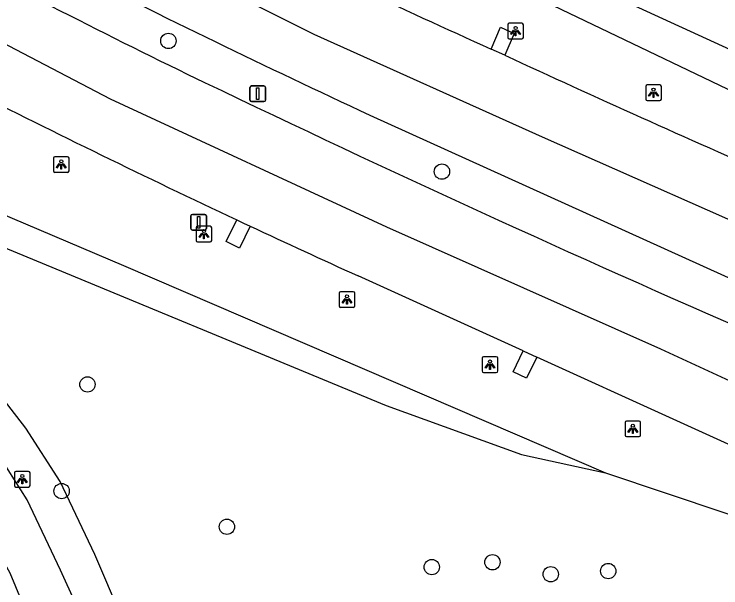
# Model space of a CAD drawing. Extents: x 158087 to 159494, y 382905 to 383981.
# Drawn here: x 159184.56 to 159229.61, y 383580.55 to 383617.13 of the extents above; entities that cross this region are included whole.
import ezdxf

# ---------------------------------------------------------------- set-up
doc = ezdxf.new("R2010")
doc.units = 0
for name, color, linetype in [('IMGEO_Berm_groen', 7, 'Continuous'), ('IMGEO_Berm_open', 7, 'Continuous'), ('IMGEO_Boom', 7, 'Continuous'), ('IMGEO_Fietspad_open', 7, 'Continuous'), ('IMGEO_Groenvoorziening', 7, 'Continuous'), ('IMGEO_Lichtpunt', 7, 'Continuous'), ('IMGEO_Rijbaan_regionaal_gesloten', 7, 'Continuous'), ('IMGEO_Verkeersbordpaal', 7, 'Continuous')]:
    doc.layers.add(name, color=color, linetype=linetype)

msp = doc.modelspace()

# ---------------------------------------------------------------- linework, layer by layer
at = {"layer": 'IMGEO_Berm_groen'}
for points in [[(158903.511, 383807.338), (158912.45, 383796.934), (158931.369, 383782.148), (158969.974, 383752.859), (159025.594, 383711.342), (159057.228, 383687.268), (159086.577, 383664.934), (159106.078, 383650.693), (159116.489, 383643.09), (159134.156, 383631.849), (159150.351, 383621.947), (159177.164, 383607.204), (159191.538, 383601.097), (159222.257, 383587.89)], [(159253.78, 383600.966), (159198.75, 383627.345), (159181.001, 383636.404), (159164.377, 383645.559), (159147.178, 383655.599), (159129.505, 383666.708), (159113.692, 383677.256), (159082.721, 383700.616)], [(159222.257, 383587.89), (159245.269, 383580.167)]]:
    msp.add_lwpolyline(points, dxfattribs=at)
at = {"layer": 'IMGEO_Berm_open'}
for points in [[(159214.969, 383614.901), (159215.56, 383616.288), (159216.437, 383615.896), (159215.844, 383614.503)], [(159199.611, 383603.609), (159198.93, 383602.208), (159198.076, 383602.624), (159198.751, 383604.012)], [(159217.873, 383595.259), (159217.235, 383593.918), (159216.377, 383594.327), (159217.008, 383595.653)]]:
    msp.add_lwpolyline(points, dxfattribs=at)
at = {"layer": 'IMGEO_Boom'}
for centre in [(159194.396, 383615.419), (159211.836, 383607.087), (159189.237, 383593.518), (159187.592, 383586.717), (159198.127, 383584.442), (159215.056, 383582.177), (159211.188, 383581.872), (159222.435, 383581.618), (159218.771, 383581.414)]:
    msp.add_circle(centre, 0.489, dxfattribs=at)
at = {"layer": 'IMGEO_Fietspad_open'}
for points in [[(159190.449, 383575.241), (159187.513, 383581.676), (159185.394, 383586.163), (159183.347, 383589.346), (159181.593, 383591.585), (159178.768, 383594.556), (159174.879, 383597.787), (159172.327, 383599.508), (159169.898, 383600.826), (159157.691, 383606.285), (159127.234, 383622.05), (159097.45, 383639.217)], [(159181.402, 383586.562), (159181.583, 383586.338), (159184.299, 383581.506), (159187.332, 383574.178)]]:
    msp.add_lwpolyline(points, dxfattribs=at)
at = {"layer": 'IMGEO_Groenvoorziening'}
for points in [[(159254.107, 383601.603), (159254.865, 383603.557), (159214.22, 383622.196), (159171.619, 383645.102), (159131.713, 383671.97), (159105.029, 383693.834), (159078.218, 383715.543), (159070.084, 383722.467)], [(159104.007, 383647.938), (159107.457, 383645.582), (159125.016, 383633.992), (159136.17, 383627.16), (159145.702, 383621.79), (159158.899, 383614.734), (159174.584, 383606.631), (159183.494, 383602.423), (159208.283, 383592.173), (159216.897, 383589.048), (159222.257, 383587.89)], [(159193.05, 383574.882), (159189.701, 383582.663), (159187.497, 383587.329), (159185.305, 383590.738), (159183.411, 383593.156), (159180.41, 383596.312), (159176.32, 383599.71), (159173.573, 383601.562), (159170.962, 383602.979), (159158.733, 383608.448), (159128.385, 383624.156), (159098.903, 383641.15)]]:
    msp.add_lwpolyline(points, dxfattribs=at)
at = {"layer": 'IMGEO_Lichtpunt'}
for p, q in [((159216.031, 383616.45), (159216.031, 383615.643)), ((159216.031, 383616.45), (159216.031, 383615.643)), ((159216.933, 383616.545), (159216.125, 383616.545)), ((159216.933, 383616.545), (159216.125, 383616.545)), ((159217.027, 383615.643), (159217.027, 383616.45)), ((159217.027, 383615.643), (159217.027, 383616.45)), ((159216.125, 383615.549), (159216.933, 383615.549)), ((159216.125, 383615.549), (159216.933, 383615.549)), ((159224.825, 383612.519), (159224.825, 383611.712)), ((159224.825, 383612.519), (159224.825, 383611.712)), ((159225.727, 383612.614), (159224.919, 383612.614)), ((159225.727, 383612.614), (159224.919, 383612.614)), ((159225.821, 383611.712), (159225.821, 383612.519)), ((159225.821, 383611.712), (159225.821, 383612.519)), ((159224.919, 383611.618), (159225.727, 383611.618)), ((159224.919, 383611.618), (159225.727, 383611.618)), ((159187.069, 383607.943), (159187.069, 383607.136)), ((159187.069, 383607.943), (159187.069, 383607.136)), ((159187.971, 383608.038), (159187.163, 383608.038)), ((159187.971, 383608.038), (159187.163, 383608.038)), ((159188.065, 383607.136), (159188.065, 383607.943)), ((159188.065, 383607.136), (159188.065, 383607.943)), ((159187.163, 383607.042), (159187.971, 383607.042)), ((159187.163, 383607.042), (159187.971, 383607.042)), ((159196.164, 383603.507), (159196.164, 383602.7)), ((159196.164, 383603.507), (159196.164, 383602.7)), ((159197.066, 383603.602), (159196.258, 383603.602)), ((159197.066, 383603.602), (159196.258, 383603.602)), ((159197.16, 383602.7), (159197.16, 383603.507)), ((159197.16, 383602.7), (159197.16, 383603.507)), ((159196.258, 383602.606), (159197.066, 383602.606)), ((159196.258, 383602.606), (159197.066, 383602.606)), ((159205.282, 383599.335), (159205.282, 383598.528)), ((159205.282, 383599.335), (159205.282, 383598.528)), ((159206.184, 383599.43), (159205.376, 383599.43)), ((159206.184, 383599.43), (159205.376, 383599.43)), ((159206.278, 383598.528), (159206.278, 383599.335)), ((159206.278, 383598.528), (159206.278, 383599.335)), ((159205.376, 383598.434), (159206.184, 383598.434)), ((159205.376, 383598.434), (159206.184, 383598.434)), ((159214.398, 383595.184), (159214.398, 383594.377)), ((159214.398, 383595.184), (159214.398, 383594.377)), ((159215.3, 383595.279), (159214.492, 383595.279)), ((159215.3, 383595.279), (159214.492, 383595.279)), ((159215.394, 383594.377), (159215.394, 383595.184)), ((159215.394, 383594.377), (159215.394, 383595.184)), ((159214.492, 383594.283), (159215.3, 383594.283)), ((159214.492, 383594.283), (159215.3, 383594.283)), ((159224.407, 383591.184), (159223.599, 383591.184)), ((159224.407, 383591.184), (159223.599, 383591.184)), ((159223.505, 383591.089), (159223.505, 383590.282)), ((159223.505, 383591.089), (159223.505, 383590.282)), ((159224.501, 383590.282), (159224.501, 383591.089)), ((159224.501, 383590.282), (159224.501, 383591.089)), ((159223.599, 383590.188), (159224.407, 383590.188)), ((159223.599, 383590.188), (159224.407, 383590.188)), ((159185.486, 383587.97), (159184.678, 383587.97)), ((159185.486, 383587.97), (159184.678, 383587.97)), ((159184.584, 383587.875), (159184.584, 383587.068)), ((159184.584, 383587.875), (159184.584, 383587.068)), ((159185.58, 383587.068), (159185.58, 383587.875)), ((159185.58, 383587.068), (159185.58, 383587.875)), ((159184.678, 383586.974), (159185.486, 383586.974)), ((159184.678, 383586.974), (159185.486, 383586.974))]:
    msp.add_line(p, q, dxfattribs=at)
for points in [[(159216.405, 383616.114), (159216.444, 383616.086), (159216.256, 383615.824), (159216.218, 383615.851), (159216.405, 383616.114)], [(159216.507, 383616.066), (159216.554, 383616.066), (159216.554, 383615.744), (159216.507, 383615.744), (159216.507, 383616.066)], [(159216.617, 383616.086), (159216.655, 383616.113), (159216.842, 383615.851), (159216.803, 383615.823), (159216.617, 383616.086)], [(159225.199, 383612.183), (159225.238, 383612.155), (159225.05, 383611.893), (159225.012, 383611.92), (159225.199, 383612.183)], [(159225.301, 383612.135), (159225.348, 383612.135), (159225.348, 383611.813), (159225.301, 383611.813), (159225.301, 383612.135)], [(159225.411, 383612.155), (159225.449, 383612.182), (159225.636, 383611.92), (159225.597, 383611.892), (159225.411, 383612.155)], [(159187.443, 383607.607), (159187.482, 383607.579), (159187.294, 383607.317), (159187.256, 383607.344), (159187.443, 383607.607)], [(159187.545, 383607.559), (159187.592, 383607.559), (159187.592, 383607.237), (159187.545, 383607.237), (159187.545, 383607.559)], [(159187.655, 383607.579), (159187.693, 383607.606), (159187.88, 383607.344), (159187.841, 383607.316), (159187.655, 383607.579)], [(159196.538, 383603.171), (159196.577, 383603.143), (159196.389, 383602.881), (159196.351, 383602.908), (159196.538, 383603.171)], [(159196.64, 383603.123), (159196.687, 383603.123), (159196.687, 383602.801), (159196.64, 383602.801), (159196.64, 383603.123)], [(159196.75, 383603.143), (159196.788, 383603.17), (159196.975, 383602.908), (159196.936, 383602.88), (159196.75, 383603.143)], [(159205.656, 383598.999), (159205.695, 383598.971), (159205.507, 383598.709), (159205.469, 383598.736), (159205.656, 383598.999)], [(159205.758, 383598.951), (159205.805, 383598.951), (159205.805, 383598.629), (159205.758, 383598.629), (159205.758, 383598.951)], [(159205.868, 383598.971), (159205.906, 383598.998), (159206.093, 383598.736), (159206.054, 383598.708), (159205.868, 383598.971)], [(159214.772, 383594.848), (159214.811, 383594.82), (159214.623, 383594.558), (159214.585, 383594.585), (159214.772, 383594.848)], [(159214.874, 383594.8), (159214.921, 383594.8), (159214.921, 383594.478), (159214.874, 383594.478), (159214.874, 383594.8)], [(159214.984, 383594.82), (159215.022, 383594.847), (159215.209, 383594.585), (159215.17, 383594.557), (159214.984, 383594.82)], [(159223.879, 383590.753), (159223.918, 383590.725), (159223.73, 383590.463), (159223.692, 383590.49), (159223.879, 383590.753)], [(159223.981, 383590.705), (159224.028, 383590.705), (159224.028, 383590.383), (159223.981, 383590.383), (159223.981, 383590.705)], [(159224.091, 383590.725), (159224.129, 383590.752), (159224.316, 383590.49), (159224.277, 383590.462), (159224.091, 383590.725)], [(159184.958, 383587.539), (159184.997, 383587.511), (159184.809, 383587.249), (159184.771, 383587.276), (159184.958, 383587.539)], [(159185.06, 383587.491), (159185.107, 383587.491), (159185.107, 383587.169), (159185.06, 383587.169), (159185.06, 383587.491)], [(159185.17, 383587.511), (159185.208, 383587.538), (159185.395, 383587.276), (159185.356, 383587.248), (159185.17, 383587.511)]]:
    msp.add_lwpolyline(points, dxfattribs=at)
for centre in [(159216.53, 383616.248), (159225.324, 383612.317), (159187.568, 383607.741), (159196.663, 383603.305), (159205.781, 383599.133), (159214.897, 383594.982), (159224.004, 383590.887), (159185.083, 383587.673)]:
    msp.add_circle(centre, 0.0994, dxfattribs=at)
for centre, start, end in [((159216.125, 383616.45), 90, 180), ((159216.125, 383616.45), 90, 180), ((159216.933, 383616.45), 0, 90), ((159216.933, 383616.45), 0, 90), ((159216.125, 383615.643), 180, 270), ((159216.125, 383615.643), 180, 270), ((159216.933, 383615.643), 270, 0), ((159216.933, 383615.643), 270, 360), ((159224.919, 383612.519), 90, 180), ((159224.919, 383612.519), 90, 180), ((159225.727, 383612.519), 0, 90), ((159225.727, 383612.519), 0, 90), ((159224.919, 383611.712), 180, 270), ((159224.919, 383611.712), 180, 270), ((159225.727, 383611.712), 270, 0), ((159225.727, 383611.712), 270, 360), ((159187.163, 383607.943), 90, 180), ((159187.163, 383607.943), 90, 180), ((159187.971, 383607.943), 0, 90), ((159187.971, 383607.943), 0, 90), ((159187.163, 383607.136), 180, 270), ((159187.163, 383607.136), 180, 270), ((159187.971, 383607.136), 270, 0), ((159187.971, 383607.136), 270, 360), ((159196.258, 383603.507), 90, 180), ((159196.258, 383603.507), 90, 180), ((159197.066, 383603.507), 0, 90), ((159197.066, 383603.507), 0, 90), ((159196.258, 383602.7), 180, 270), ((159196.258, 383602.7), 180, 270), ((159197.066, 383602.7), 270, 0), ((159197.066, 383602.7), 270, 360), ((159205.376, 383599.335), 90, 180), ((159205.376, 383599.335), 90, 180), ((159206.184, 383599.335), 0, 90), ((159206.184, 383599.335), 0, 90), ((159205.376, 383598.528), 180, 270), ((159205.376, 383598.528), 180, 270), ((159206.184, 383598.528), 270, 0), ((159206.184, 383598.528), 270, 360), ((159214.492, 383595.184), 90, 180), ((159214.492, 383595.184), 90, 180), ((159215.3, 383595.184), 0, 90), ((159215.3, 383595.184), 0, 90), ((159214.492, 383594.377), 180, 270), ((159214.492, 383594.377), 180, 270), ((159215.3, 383594.377), 270, 0), ((159215.3, 383594.377), 270, 360), ((159223.599, 383591.089), 90, 180), ((159223.599, 383591.089), 90, 180), ((159224.407, 383591.089), 0, 90), ((159224.407, 383591.089), 0, 90), ((159223.599, 383590.282), 180, 270), ((159223.599, 383590.282), 180, 270), ((159224.407, 383590.282), 270, 0), ((159224.407, 383590.282), 270, 360), ((159184.678, 383587.875), 90, 180), ((159184.678, 383587.875), 90, 180), ((159185.486, 383587.875), 0, 90), ((159185.486, 383587.875), 0, 90), ((159184.678, 383587.068), 180, 270), ((159184.678, 383587.068), 180, 270), ((159185.486, 383587.068), 270, 0), ((159185.486, 383587.068), 270, 360)]:
    msp.add_arc(centre, 0.0946, start, end, dxfattribs=at)
at = {"layer": 'IMGEO_Rijbaan_regionaal_gesloten'}
for points in [[(159251.086, 383594.749), (159218.242, 383609.283), (159203.684, 383615.834), (159185.971, 383624.69), (159168.259, 383634.153), (159147.489, 383646.037), (159137.236, 383652.282), (159123.129, 383661.206), (159103.961, 383674.309), (159096.436, 383679.599), (159086.834, 383686.594), (159067.635, 383701.28)], [(159247.353, 383585.758), (159239.594, 383589.387), (159225.783, 383595.761), (159208.313, 383603.546), (159190.703, 383611.709), (159169.836, 383622.628), (159152.852, 383632.212), (159139.385, 383639.976), (159122.644, 383650.288), (159109.663, 383658.901), (159093.164, 383670.184), (159080.668, 383679.525), (159062.009, 383693.704)], [(159215.844, 383614.503), (159214.969, 383614.901)], [(159207.228, 383610.697), (159249.733, 383591.436)], [(159198.751, 383604.012), (159199.181, 383603.81), (159199.611, 383603.609)], [(159217.008, 383595.653), (159206.494, 383600.435)], [(159217.008, 383595.653), (159217.873, 383595.259)], [(159235.265, 383587.35), (159217.873, 383595.259)]]:
    msp.add_lwpolyline(points, dxfattribs=at)
for centre, radius, start, end in [((159427.454, 384087.45), 518.124, 243.6778, 245.78862), ((159499.459, 384238.175), 692.19, 243.220148, 245.027533), ((159414.003, 384060.997), 498.123, 242.80555, 243.99497), ((159624.559, 384499.79), 975.08, 245.218391, 246.340618), ((159652.788, 384562.038), 1053.144, 244.270894, 246.391553), ((159478.115, 384198.155), 656.544, 243.149359, 244.817268), ((159477.295, 384196.732), 654.907, 244.912307, 245.575425)]:
    msp.add_arc(centre, radius, start, end, dxfattribs=at)
at = {"layer": 'IMGEO_Verkeersbordpaal'}
for p, q in [((159199.597, 383611.651), (159199.597, 383612.451)), ((159199.597, 383612.451), (159199.597, 383611.651)), ((159199.697, 383612.551), (159200.487, 383612.551)), ((159200.487, 383612.551), (159199.697, 383612.551)), ((159200.587, 383612.451), (159200.587, 383611.651)), ((159200.587, 383611.651), (159200.587, 383612.451)), ((159200.487, 383611.551), (159199.697, 383611.551)), ((159199.697, 383611.551), (159200.487, 383611.551)), ((159195.829, 383603.461), (159195.829, 383604.261)), ((159195.829, 383604.261), (159195.829, 383603.461)), ((159195.929, 383604.361), (159196.719, 383604.361)), ((159196.719, 383604.361), (159195.929, 383604.361)), ((159196.819, 383604.261), (159196.819, 383603.461)), ((159196.819, 383603.461), (159196.819, 383604.261)), ((159196.719, 383603.361), (159195.929, 383603.361)), ((159195.929, 383603.361), (159196.719, 383603.361))]:
    msp.add_line(p, q, dxfattribs=at)
for points in [[(159200.017, 383612.426), (159200.167, 383612.426), (159200.167, 383611.676), (159200.017, 383611.676), (159200.017, 383612.426)], [(159196.249, 383604.236), (159196.399, 383604.236), (159196.399, 383603.486), (159196.249, 383603.486), (159196.249, 383604.236)]]:
    msp.add_lwpolyline(points, dxfattribs=at)
for centre, start, end in [((159199.697, 383612.451), 90, 180), ((159199.697, 383612.451), 90, 180), ((159200.487, 383612.451), 0, 90), ((159200.487, 383612.451), 360, 90), ((159199.697, 383611.651), 180, 270), ((159199.697, 383611.651), 180, 270), ((159200.487, 383611.651), 270, 0), ((159200.487, 383611.651), 270, 0), ((159195.929, 383604.261), 90, 180), ((159195.929, 383604.261), 90, 180), ((159196.719, 383604.261), 0, 90), ((159196.719, 383604.261), 360, 90), ((159195.929, 383603.461), 180, 270), ((159195.929, 383603.461), 180, 270), ((159196.719, 383603.461), 270, 0), ((159196.719, 383603.461), 270, 0)]:
    msp.add_arc(centre, 0.1, start, end, dxfattribs=at)

doc.saveas('drawing.dxf')
